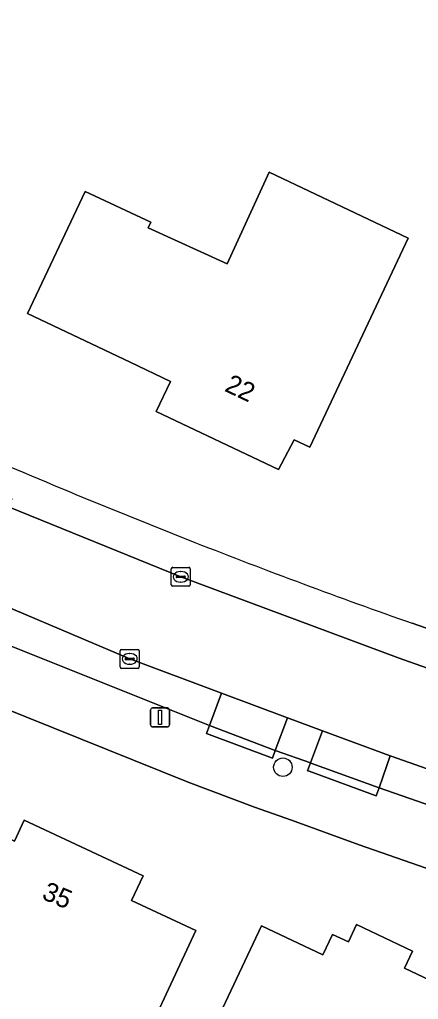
# Model space of a CAD drawing. Extents: x 158835 to 160077, y 386387 to 387778.
# Drawn here: x 159391.6 to 159412.6, y 386586.7 to 386638.3 of the extents above; entities that cross this region are included whole.
import ezdxf

# ---------------------------------------------------------------- set-up
doc = ezdxf.new("R2010")
doc.units = 0
for name, color, linetype in [('IMGEO_Boom', 7, 'Continuous'), ('IMGEO_Erf', 7, 'Continuous'), ('IMGEO_Kolk', 7, 'Continuous'), ('IMGEO_Lichtmast', 7, 'Continuous'), ('IMGEO_Pand', 7, 'Continuous'), ('IMGEO_Pand_nummerreeks', 7, 'Continuous'), ('IMGEO_Parkeervlak_open', 7, 'Continuous'), ('IMGEO_Rijbaan_lokaal_gesloten', 7, 'Continuous'), ('IMGEO_Voetpad_open', 7, 'Continuous')]:
    doc.layers.add(name, color=color, linetype=linetype)

msp = doc.modelspace()

# ---------------------------------------------------------------- linework, layer by layer
at = {"layer": 'IMGEO_Boom'}
msp.add_circle((159405.464, 386598.92), 0.489, dxfattribs=at)
at = {"layer": 'IMGEO_Erf'}
for points in [[(159426.262, 386590.078), (159425.471, 386590.29), (159424.673, 386590.43), (159422.846, 386590.766), (159421.294, 386591.006), (159420.138, 386591.222), (159418.758, 386591.64), (159417.314, 386592.1), (159409.486, 386594.837), (159405.916, 386596.132), (159403.97, 386596.822), (159400.475, 386598.135), (159386.22, 386603.858), (159382.649, 386605.402), (159367.084, 386612.517), (159363.661, 386614.16), (159351.051, 386620.582), (159347.709, 386622.366), (159334.021, 386630.024), (159330.778, 386632.045), (159325.211, 386635.435), (159320.616, 386638.324)], [(159412.287, 386606.508), (159422.951, 386602.783)]]:
    msp.add_lwpolyline(points, dxfattribs=at)
for points in [[(159412.072, 386626.811), (159406.889, 386615.782), (159406.055, 386616.175), (159405.234, 386614.612), (159398.785, 386617.66), (159399.538, 386619.252), (159397.403, 386620.263), (159391.988, 386622.829), (159395.041, 386629.272), (159398.5, 386627.656), (159398.359, 386627.348), (159402.524, 386625.443), (159404.742, 386630.291)], [(159386.381, 386598.207), (159389.218, 386596.873), (159389.45, 386596.764), (159389.118, 386596.058), (159391.305, 386595.024), (159391.822, 386596.129), (159398.104, 386593.19), (159397.483, 386591.898), (159400.874, 386590.316), (159396.194, 386580.284), (159393.494, 386581.542), (159385.604, 386585.218), (159384.355, 386582.537), (159379.974, 386584.578)], [(159404.331, 386590.559), (159407.577, 386589.029), (159408.074, 386590.108), (159408.922, 386589.723), (159409.349, 386590.627), (159412.303, 386589.232), (159411.884, 386588.326), (159414.183, 386587.246), (159418.976, 386584.995), (159419.077, 386585.202), (159419.362, 386585.063), (159414.623, 386574.97), (159414.334, 386575.106), (159414.427, 386575.305), (159403.837, 386580.282), (159403.204, 386578.934), (159399.641, 386580.609)]]:
    msp.add_lwpolyline(points, close=True, dxfattribs=at)
for centre, radius, start, end in [((159533.275, 386948.392), 362.674, 246.43973, 248.57957), ((159517.885, 386908.097), 319.541, 248.50967, 250.70283)]:
    msp.add_arc(centre, radius, start, end, dxfattribs=at)
at = {"layer": 'IMGEO_Kolk'}
for p, q in [((159399.577, 386608.529), (159399.577, 386609.381)), ((159399.652, 386609.455), (159400.504, 386609.455)), ((159400.578, 386609.381), (159400.578, 386608.529)), ((159399.836, 386608.949), (159399.836, 386608.961)), ((159400.274, 386608.912), (159399.876, 386608.912)), ((159399.879, 386608.998), (159400.277, 386608.998)), ((159400.065, 386609.235), (159400.09, 386609.235)), ((159400.32, 386608.961), (159400.32, 386608.949)), ((159400.504, 386608.455), (159399.652, 386608.455)), ((159400.088, 386608.675), (159400.063, 386608.675)), ((159396.885, 386604.203), (159396.885, 386605.055)), ((159396.96, 386605.129), (159397.812, 386605.129)), ((159397.144, 386604.623), (159397.144, 386604.635)), ((159397.187, 386604.672), (159397.585, 386604.672)), ((159397.373, 386604.909), (159397.398, 386604.909)), ((159397.628, 386604.635), (159397.628, 386604.623)), ((159397.886, 386605.055), (159397.886, 386604.203)), ((159397.812, 386604.129), (159396.96, 386604.129)), ((159397.582, 386604.586), (159397.184, 386604.586)), ((159397.396, 386604.349), (159397.371, 386604.349))]:
    msp.add_line(p, q, dxfattribs=at)
for points in [[(159399.577, 386608.529), (159399.577, 386609.381)], [(159399.652, 386609.455), (159400.504, 386609.455)], [(159400.578, 386609.381), (159400.578, 386608.529)], [(159400.504, 386608.455), (159399.652, 386608.455)], [(159396.885, 386604.203), (159396.885, 386605.055)], [(159396.96, 386605.129), (159397.812, 386605.129)], [(159397.886, 386605.055), (159397.886, 386604.203)], [(159397.812, 386604.129), (159396.96, 386604.129)]]:
    msp.add_lwpolyline(points, dxfattribs=at)
for centre, radius, start, end in [((159399.654, 386609.379), 0.0765, 91.552, 178.448), ((159399.654, 386609.379), 0.0765, 91.552, 178.448), ((159400.502, 386609.379), 0.0765, 1.552, 88.448), ((159400.502, 386609.379), 0.0765, 1.552, 88.448), ((159399.876, 386608.958), 0.0403, 85.8775, 175.7526), ((159399.873, 386608.948), 0.0366, 178.938, 274.7102), ((159400.277, 386608.955), 0.043, 264.8664, 352.4533), ((159400.281, 386608.96), 0.0386, 1.7309, 96.639), ((159399.654, 386608.531), 0.0765, 181.552, 268.448), ((159399.654, 386608.531), 0.0765, 181.552, 268.448), ((159400.502, 386608.531), 0.0765, 271.552, 358.448), ((159400.502, 386608.531), 0.0765, 271.552, 358.448), ((159396.962, 386605.053), 0.0765, 91.552, 178.448), ((159396.962, 386605.053), 0.0765, 91.552, 178.448), ((159397.184, 386604.632), 0.0403, 85.8775, 175.7526), ((159397.181, 386604.622), 0.0366, 178.938, 274.7102), ((159397.585, 386604.629), 0.043, 264.8664, 352.4533), ((159397.589, 386604.634), 0.0386, 1.7309, 96.639), ((159397.81, 386605.053), 0.0765, 1.552, 88.448), ((159397.81, 386605.053), 0.0765, 1.552, 88.448), ((159396.962, 386604.205), 0.0765, 181.552, 268.448), ((159396.962, 386604.205), 0.0765, 181.552, 268.448), ((159397.81, 386604.205), 0.0765, 271.552, 358.448), ((159397.81, 386604.205), 0.0765, 271.552, 358.448)]:
    msp.add_arc(centre, radius, start, end, dxfattribs=at)
for centre, major_axis, ratio, start_param, end_param in [((159400.064, 386608.955), (-0.387, 0.002), 0.722429, 4.712389, 7.853982), ((159400.089, 386608.955), (-0.39, 0.002), 0.717154, 1.570796, 4.712389), ((159397.372, 386604.629), (-0.387, 0.002), 0.722429, 4.712389, 7.853982), ((159397.397, 386604.629), (-0.39, 0.002), 0.717154, 1.570796, 4.712389)]:
    msp.add_ellipse(centre, major_axis=major_axis, ratio=ratio, start_param=start_param, end_param=end_param, dxfattribs=at)
at = {"layer": 'IMGEO_Lichtmast'}
for p, q in [((159398.591, 386602.046), (159399.381, 386602.046)), ((159399.381, 386602.046), (159398.591, 386602.046)), ((159398.491, 386601.146), (159398.491, 386601.946)), ((159398.491, 386601.946), (159398.491, 386601.146)), ((159399.481, 386601.946), (159399.481, 386601.146)), ((159399.481, 386601.146), (159399.481, 386601.946)), ((159399.381, 386601.046), (159398.591, 386601.046)), ((159398.591, 386601.046), (159399.381, 386601.046))]:
    msp.add_line(p, q, dxfattribs=at)
msp.add_lwpolyline([(159398.911, 386601.921), (159399.061, 386601.921), (159399.061, 386601.171), (159398.911, 386601.171), (159398.911, 386601.921)], dxfattribs=at)
for centre, start, end in [((159398.591, 386601.946), 90, 180), ((159398.591, 386601.946), 90, 180), ((159399.381, 386601.946), 0, 90), ((159399.381, 386601.946), 360, 90), ((159398.591, 386601.146), 180, 270), ((159398.591, 386601.146), 180, 270), ((159399.381, 386601.146), 270, 0), ((159399.381, 386601.146), 270, 0)]:
    msp.add_arc(centre, 0.1, start, end, dxfattribs=at)
at = {"layer": 'IMGEO_Pand'}
for points in [[(159412.072, 386626.811), (159404.742, 386630.291), (159402.524, 386625.443), (159398.359, 386627.348), (159398.5, 386627.656), (159395.041, 386629.272), (159391.988, 386622.829), (159397.403, 386620.263), (159399.538, 386619.252), (159398.785, 386617.66), (159405.234, 386614.612), (159406.055, 386616.175), (159406.889, 386615.782)], [(159400.874, 386590.316), (159397.483, 386591.898), (159398.104, 386593.19), (159391.822, 386596.129), (159391.305, 386595.024), (159389.118, 386596.058), (159389.45, 386596.764), (159389.218, 386596.873), (159386.381, 386598.207), (159379.974, 386584.578), (159384.355, 386582.537), (159385.604, 386585.218), (159393.494, 386581.542), (159396.194, 386580.284)], [(159414.183, 386587.246), (159411.884, 386588.326), (159412.303, 386589.232), (159409.349, 386590.627), (159408.922, 386589.723), (159408.074, 386590.108), (159407.577, 386589.029), (159404.331, 386590.559), (159399.641, 386580.609), (159403.204, 386578.934), (159403.837, 386580.282), (159414.427, 386575.305), (159414.334, 386575.106), (159414.623, 386574.97), (159419.362, 386585.063), (159419.077, 386585.202), (159418.976, 386584.995)]]:
    msp.add_lwpolyline(points, close=True, dxfattribs=at)
at = {"layer": 'IMGEO_Parkeervlak_open'}
for points in [[(159388.177, 386608.533), (159387.434, 386606.779), (159401.594, 386601.124), (159402.229, 386602.827), (159397.386, 386604.63)], [(159407.551, 386600.845), (159405.707, 386601.531), (159405.062, 386599.798), (159405.11, 386599.78), (159406.917, 386599.143)]]:
    msp.add_lwpolyline(points, close=True, dxfattribs=at)
msp.add_lwpolyline([(159417.822, 386597.165), (159411.164, 386599.499), (159411.128, 386599.512), (159410.54, 386597.836), (159418.111, 386595.198)], dxfattribs=at)
at = {"layer": 'IMGEO_Rijbaan_lokaal_gesloten'}
for points in [[(159420.301, 386601.594), (159411.591, 386604.664), (159400.078, 386608.954), (159390.997, 386612.638), (159387.534, 386614.134), (159380.699, 386617.166), (159370.488, 386621.897), (159367.111, 386623.537), (159361.292, 386626.474), (159347.601, 386633.751)], [(159353.27, 386625.049), (159358.412, 386622.321), (159365.882, 386618.722), (159369.229, 386617.11), (159378.637, 386612.577), (159384.628, 386610.038), (159388.177, 386608.533), (159397.386, 386604.63), (159402.229, 386602.827), (159405.707, 386601.531), (159407.551, 386600.845), (159411.128, 386599.512), (159411.164, 386599.499), (159417.822, 386597.165)]]:
    msp.add_lwpolyline(points, dxfattribs=at)
at = {"layer": 'IMGEO_Voetpad_open'}
for points in [[(159347.601, 386633.751), (159361.292, 386626.474), (159367.111, 386623.537), (159367.312, 386623.926), (159370.661, 386622.286), (159370.488, 386621.897), (159380.699, 386617.166), (159387.534, 386614.134), (159387.691, 386614.534), (159391.171, 386613.061), (159390.997, 386612.638), (159400.078, 386608.954), (159411.591, 386604.664), (159420.301, 386601.594), (159421.984, 386601.025), (159422.938, 386600.716), (159423.916, 386600.493), (159424.911, 386600.359), (159425.913, 386600.313), (159426.915, 386600.358), (159427.909, 386600.492), (159422.951, 386602.783), (159412.287, 386606.508)], [(159418.111, 386595.198), (159410.54, 386597.836), (159410.382, 386597.416), (159406.845, 386598.707), (159406.765, 386598.736), (159406.917, 386599.143), (159405.11, 386599.78), (159405.062, 386599.798), (159404.913, 386599.399), (159401.439, 386600.689), (159401.594, 386601.124), (159387.434, 386606.779), (159387.264, 386606.382), (159383.808, 386607.853), (159383.719, 386607.891), (159383.898, 386608.314), (159368.444, 386615.389), (159368.408, 386615.406), (159368.195, 386614.967), (159364.87, 386616.603), (159365.054, 386617.003), (159352.531, 386623.447)], [(159351.051, 386620.582), (159363.661, 386614.16), (159367.084, 386612.517), (159382.649, 386605.402), (159386.22, 386603.858), (159400.475, 386598.135), (159403.97, 386596.822), (159405.916, 386596.132), (159409.486, 386594.837), (159417.314, 386592.1), (159418.758, 386591.64), (159420.138, 386591.222), (159421.294, 386591.006), (159422.846, 386590.766), (159424.673, 386590.43), (159425.471, 386590.29), (159426.262, 386590.078), (159427.031, 386589.796), (159427.852, 386589.423), (159434.161, 386586.457), (159443.151, 386582.231), (159463.112, 386572.777), (159468.116, 386570.333)]]:
    msp.add_lwpolyline(points, dxfattribs=at)
for points in [[(159402.229, 386602.827), (159401.594, 386601.124), (159405.062, 386599.798), (159405.707, 386601.531)], [(159401.594, 386601.124), (159401.439, 386600.689), (159404.913, 386599.399), (159405.062, 386599.798)], [(159407.551, 386600.845), (159406.917, 386599.143), (159406.992, 386599.117), (159410.54, 386597.836), (159411.128, 386599.512)], [(159406.992, 386599.117), (159406.917, 386599.143), (159406.765, 386598.736), (159406.845, 386598.707), (159410.382, 386597.416), (159410.54, 386597.836)]]:
    msp.add_lwpolyline(points, close=True, dxfattribs=at)
for centre, radius, start, end in [((159533.275, 386948.392), 362.674, 246.43973, 248.57957), ((159517.885, 386908.097), 319.541, 248.50967, 250.70283)]:
    msp.add_arc(centre, radius, start, end, dxfattribs=at)

# ---------------------------------------------------------------- texts
at = {"layer": 'IMGEO_Pand_nummerreeks'}
for s, rotation, p in [('22', 334.7039, (159402.337, 386618.769)), ('35', 336.9671, (159392.699, 386592.002))]:
    msp.add_text(s, height=1, rotation=rotation, dxfattribs=at).set_placement(p)

doc.saveas('drawing.dxf')
